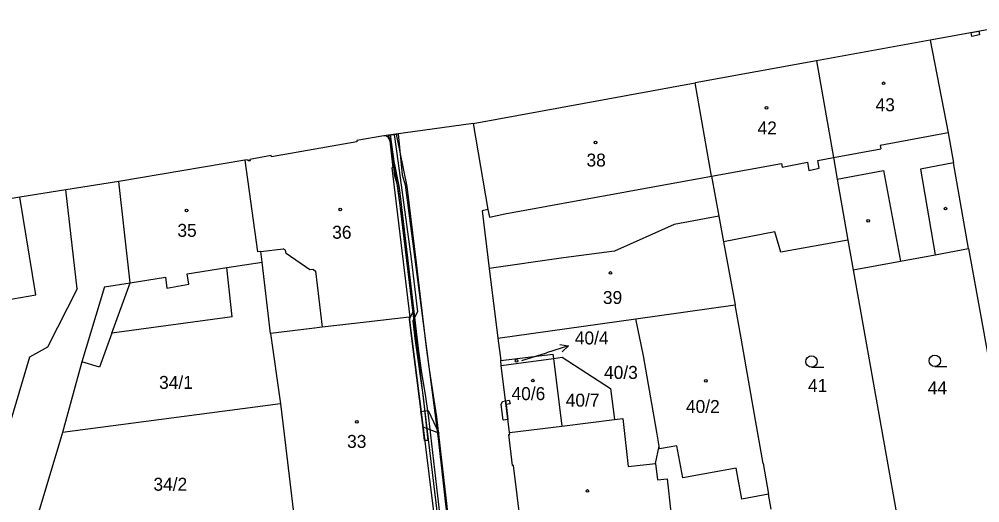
# Model space of a CAD drawing. Extents: x -755819 to -753140, y -1169796 to -1166000.
# Drawn here: x -755364.3 to -755238.4, y -1166139.1 to -1166075.7 of the extents above; entities that cross this region are included whole.
import ezdxf

# ---------------------------------------------------------------- set-up
doc = ezdxf.new("R2010")
doc.units = 0
for name, color, linetype in [('Vrstva 1', 7, 'Continuous'), ('Vrstva 13', 7, 'Continuous'), ('Vrstva 16', 7, 'Continuous'), ('Vrstva 18', 7, 'Continuous'), ('Vrstva 19', 7, 'Continuous'), ('Vrstva 25', 7, 'Continuous'), ('Vrstva 27', 7, 'Continuous'), ('Vrstva 4', 7, 'Continuous')]:
    doc.layers.add(name, color=color, linetype=linetype)

msp = doc.modelspace()

# ---------------------------------------------------------------- linework, layer by layer
at = {"layer": 'Vrstva 1'}
for p, q in [((-755244.88, -1166078.42), (-755242.51, -1166090.58)), ((-755259.8, -1166081.14), (-755257.58, -1166093.8)), ((-755273.56, -1166096.28), (-755275.71, -1166084.03)), ((-755304.83, -1166089.37), (-755302.87, -1166100.65)), ((-755242.51, -1166090.58), (-755241.82, -1166094.52)), ((-755315.74, -1166091.62), (-755315.33, -1166095.17)), ((-755334.76, -1166094.17), (-755333.08, -1166106.2)), ((-755257.58, -1166093.8), (-755257.08, -1166096.67)), ((-755239.85, -1166105.74), (-755241.82, -1166094.52)), ((-755315.33, -1166095.17), (-755315.48, -1166095.19)), ((-755315.48, -1166095.19), (-755313.1, -1166114.75)), ((-755349.8, -1166110.24), (-755351.29, -1166096.97)), ((-755273.56, -1166096.28), (-755272.6, -1166101.5)), ((-755257.08, -1166096.67), (-755255.67, -1166104.67)), ((-755362.17, -1166111.84), (-755364.24, -1166099.02)), ((-755302.87, -1166100.65), (-755303.64, -1166100.79)), ((-755303.64, -1166100.79), (-755302.7, -1166108.36)), ((-755272.6, -1166101.5), (-755278.47, -1166102.6)), ((-755272.6, -1166101.5), (-755271.97, -1166104.89)), ((-755278.47, -1166102.6), (-755286.3, -1166106.1)), ((-755265.24, -1166103.58), (-755271.97, -1166104.89)), ((-755264.45, -1166106.24), (-755265.24, -1166103.58)), ((-755271.97, -1166104.89), (-755270.45, -1166113.15)), ((-755255.67, -1166104.67), (-755264.45, -1166106.24)), ((-755255.67, -1166104.67), (-755254.99, -1166108.53)), ((-755244.22, -1166106.59), (-755239.85, -1166105.74)), ((-755239.85, -1166105.74), (-755235.73, -1166128.62)), ((-755332.64, -1166106.15), (-755333.08, -1166106.2)), ((-755332.47, -1166107.54), (-755332.64, -1166106.15)), ((-755292.97, -1166106.99), (-755302.7, -1166108.36)), ((-755286.3, -1166106.1), (-755292.97, -1166106.99)), ((-755248.79, -1166107.41), (-755244.22, -1166106.59)), ((-755337.09, -1166108.26), (-755332.47, -1166107.54)), ((-755336.39, -1166114.7), (-755337.09, -1166108.26)), ((-755331.37, -1166116.91), (-755332.47, -1166107.54)), ((-755302.7, -1166108.36), (-755301.57, -1166117.51)), ((-755254.99, -1166108.53), (-755248.79, -1166107.41)), ((-755254.99, -1166108.53), (-755248.97, -1166142.5)), ((-755353.15, -1166110.79), (-755356.13, -1166120.61)), ((-755353.15, -1166110.79), (-755349.8, -1166110.24)), ((-755352.19, -1166116.88), (-755349.8, -1166110.24)), ((-755370.84, -1166113.33), (-755362.17, -1166111.84)), ((-755283.48, -1166114.98), (-755270.45, -1166113.15)), ((-755269.68, -1166117.53), (-755270.45, -1166113.15)), ((-755336.39, -1166114.7), (-755352.19, -1166116.88)), ((-755318.83, -1166115.41), (-755324.6, -1166116.06)), ((-755313.2, -1166114.76), (-755318.83, -1166115.41)), ((-755313.1, -1166114.75), (-755313.2, -1166114.76)), ((-755313.2, -1166114.76), (-755312.81, -1166117.9)), ((-755301.57, -1166117.51), (-755283.48, -1166114.98)), ((-755282.47, -1166119.82), (-755283.48, -1166114.98)), ((-755325.98, -1166116.24), (-755331.37, -1166116.91)), ((-755331.37, -1166116.91), (-755330.06, -1166126.12)), ((-755324.6, -1166116.06), (-755325.98, -1166116.24)), ((-755312.81, -1166117.9), (-755311.55, -1166127.88)), ((-755301.57, -1166117.51), (-755301.2, -1166120.46)), ((-755267.94, -1166127.52), (-755269.68, -1166117.53)), ((-755301.2, -1166120.46), (-755294.35, -1166119.61)), ((-755294.35, -1166119.61), (-755294.28, -1166120.18)), ((-755356.13, -1166120.61), (-755358.67, -1166129.9)), ((-755301.12, -1166121.11), (-755301.2, -1166120.46)), ((-755301.12, -1166121.11), (-755294.28, -1166120.18)), ((-755294.28, -1166120.18), (-755293.13, -1166120.03)), ((-755294.28, -1166120.18), (-755293.2, -1166129.05)), ((-755293.13, -1166120.03), (-755286.8, -1166124.12)), ((-755280.74, -1166129.87), (-755282.47, -1166119.82)), ((-755300.04, -1166129.9), (-755301.12, -1166121.11)), ((-755286.8, -1166124.12), (-755286.29, -1166128.18)), ((-755330.06, -1166126.12), (-755358.67, -1166129.9)), ((-755330.06, -1166126.12), (-755329.57, -1166130.09)), ((-755311.55, -1166127.88), (-755310.62, -1166135.3)), ((-755293.2, -1166129.05), (-755286.29, -1166128.18)), ((-755286.29, -1166128.18), (-755285.18, -1166128.04)), ((-755285.18, -1166128.04), (-755284.47, -1166134.34)), ((-755266.78, -1166133.94), (-755267.94, -1166127.52)), ((-755300.04, -1166129.9), (-755293.2, -1166129.05)), ((-755358.67, -1166129.9), (-755363.77, -1166147.02)), ((-755329.57, -1166130.09), (-755328.19, -1166141.87)), ((-755300.13, -1166130.16), (-755300.01, -1166130.15)), ((-755299.66, -1166134.22), (-755300.13, -1166130.16)), ((-755300.01, -1166130.15), (-755300.04, -1166129.9)), ((-755280.43, -1166131.7), (-755280.74, -1166129.87)), ((-755280.9, -1166133.94), (-755280.43, -1166131.7)), ((-755299.51, -1166134.2), (-755299.66, -1166134.22)), ((-755297.95, -1166146.81), (-755299.51, -1166134.2)), ((-755284.47, -1166134.34), (-755280.9, -1166133.94)), ((-755280.9, -1166133.94), (-755280.66, -1166136.12)), ((-755266.78, -1166133.94), (-755266.07, -1166137.98)), ((-755310.62, -1166135.3), (-755309.54, -1166144.05)), ((-755280.66, -1166136.12), (-755279.38, -1166135.97)), ((-755279.38, -1166135.97), (-755278.88, -1166140.36)), ((-755265.72, -1166139.95), (-755266.07, -1166137.98))]:
    msp.add_line(p, q, dxfattribs=at)
msp.add_arc((-755316.45, -1166091.68), 0.715, 4.7423, 97.07, dxfattribs=at)
at = {"layer": 'Vrstva 13'}
for p, q in [((-755229.92, -1166075.67), (-755244.88, -1166078.42)), ((-755244.88, -1166078.42), (-755259.8, -1166081.14)), ((-755259.8, -1166081.14), (-755275.71, -1166084.03)), ((-755304.83, -1166089.37), (-755275.71, -1166084.03)), ((-755304.83, -1166089.37), (-755316.54, -1166090.97)), ((-755320.05, -1166091.75), (-755331.26, -1166093.72)), ((-755316.54, -1166090.97), (-755320.08, -1166091.59)), ((-755320.08, -1166091.59), (-755320.05, -1166091.75)), ((-755334.76, -1166094.17), (-755351.29, -1166096.97)), ((-755334.32, -1166094.1), (-755334.76, -1166094.17)), ((-755334.29, -1166094.25), (-755334.32, -1166094.1)), ((-755334.07, -1166094.23), (-755334.29, -1166094.25)), ((-755331.29, -1166093.57), (-755334.1, -1166094.06)), ((-755334.1, -1166094.06), (-755334.07, -1166094.23)), ((-755331.26, -1166093.72), (-755331.29, -1166093.57)), ((-755351.29, -1166096.97), (-755358.23, -1166098.07)), ((-755358.23, -1166098.07), (-755364.24, -1166099.02)), ((-755364.24, -1166099.02), (-755388.47, -1166103.01))]:
    msp.add_line(p, q, dxfattribs=at)
at = {"layer": 'Vrstva 16'}
for p in [(-755298.44, -1166120.44), (-755292.33, -1166118.52)]:
    msp.add_line(p, (-755295.19, -1166119.42), dxfattribs=at)
msp.add_lwpolyline([(-755293.43, -1166118.34), (-755292.33, -1166118.52), (-755293.13, -1166119.3)], dxfattribs=at)
at = {"layer": 'Vrstva 25'}
for p, q in [((-755260.44, -1166121.34), (-755258.84, -1166121.34)), ((-755244.29, -1166121.23), (-755242.69, -1166121.23))]:
    msp.add_line(p, q, dxfattribs=at)
for centre, radius in [((-755250.99, -1166084.08), 0.175), ((-755266.35, -1166087.3), 0.175), ((-755288.77, -1166091.85), 0.175), ((-755342.38, -1166100.77), 0.175), ((-755322.23, -1166100.64), 0.175), ((-755242.87, -1166100.52), 0.175), ((-755253.03, -1166102.13), 0.175), ((-755286.82, -1166108.96), 0.175), ((-755299.11, -1166120.5), 0.175), ((-755260.44, -1166120.59), 0.75), ((-755244.29, -1166120.48), 0.75), ((-755296.99, -1166123.09), 0.175), ((-755274.3, -1166123.12), 0.175), ((-755320.07, -1166128.49), 0.175), ((-755289.84, -1166137.56), 0.175)]:
    msp.add_circle(centre, radius, dxfattribs=at)
at = {"layer": 'Vrstva 27'}
for p, q in [((-755239.51, -1166077.43), (-755238.53, -1166077.25)), ((-755239.42, -1166077.92), (-755239.51, -1166077.43)), ((-755238.44, -1166077.74), (-755239.42, -1166077.92)), ((-755238.53, -1166077.25), (-755238.44, -1166077.74)), ((-755315.63, -1166090.85), (-755314.64, -1166090.71)), ((-755314.64, -1166090.71), (-755314.1, -1166096.08)), ((-755315.9, -1166090.88), (-755314.91, -1166090.75)), ((-755315.74, -1166091.5), (-755315.9, -1166090.88)), ((-755314.47, -1166097.79), (-755315.74, -1166091.5)), ((-755315.67, -1166090.85), (-755315.18, -1166090.78)), ((-755315.14, -1166094.63), (-755315.67, -1166090.85)), ((-755315.08, -1166096.26), (-755315.63, -1166090.85)), ((-755315.18, -1166090.78), (-755314.64, -1166094.57)), ((-755314.91, -1166090.75), (-755313.49, -1166097.63)), ((-755313.43, -1166107.15), (-755315.14, -1166094.63)), ((-755314.64, -1166094.57), (-755312.93, -1166107.09)), ((-755314.7, -1166097.58), (-755315.08, -1166096.26)), ((-755314.1, -1166096.08), (-755313.72, -1166097.38)), ((-755307.44, -1166157.33), (-755314.7, -1166097.58)), ((-755313.3, -1166107.74), (-755314.47, -1166097.79)), ((-755313.72, -1166097.38), (-755309.41, -1166130.7)), ((-755313.49, -1166097.63), (-755312.3, -1166107.62)), ((-755312.93, -1166107.09), (-755312.12, -1166114.05)), ((-755312.64, -1166113.95), (-755313.43, -1166107.15)), ((-755311.98, -1166118.85), (-755313.3, -1166107.74)), ((-755312.3, -1166107.62), (-755310.98, -1166118.73)), ((-755313.17, -1166115.01), (-755312.64, -1166113.95)), ((-755312.12, -1166114.05), (-755312.72, -1166115.24)), ((-755312.81, -1166117.9), (-755313.17, -1166115.01)), ((-755312.72, -1166115.24), (-755312.48, -1166117.56)), ((-755311.55, -1166127.88), (-755312.81, -1166117.9)), ((-755312.48, -1166117.56), (-755311.38, -1166125.25)), ((-755311.58, -1166121.74), (-755311.98, -1166118.85)), ((-755310.98, -1166118.73), (-755310.59, -1166121.6)), ((-755311.02, -1166125.2), (-755311.58, -1166121.74)), ((-755310.59, -1166121.6), (-755310.04, -1166125.04)), ((-755311.38, -1166125.25), (-755310.76, -1166130.92)), ((-755310.63, -1166127.97), (-755311.02, -1166125.2)), ((-755310.04, -1166125.04), (-755309.63, -1166127.85)), ((-755301.14, -1166126.21), (-755300.95, -1166125.81)), ((-755300.95, -1166125.81), (-755300.55, -1166125.73)), ((-755300.55, -1166125.73), (-755300.07, -1166125.63)), ((-755300.49, -1166126.24), (-755300.55, -1166125.73)), ((-755300.55, -1166125.73), (-755300.49, -1166126.24)), ((-755300.07, -1166125.63), (-755299.97, -1166126.13)), ((-755311.65, -1166127.12), (-755310.69, -1166127)), ((-755311.55, -1166127.88), (-755311.65, -1166127.12)), ((-755310.69, -1166127), (-755309.31, -1166130)), ((-755300.89, -1166128.28), (-755301.14, -1166126.21)), ((-755299.97, -1166126.13), (-755300.49, -1166126.24)), ((-755300.49, -1166126.24), (-755300.25, -1166128.2)), ((-755311.17, -1166130.92), (-755311.55, -1166127.88)), ((-755311.38, -1166129.21), (-755311.55, -1166127.88)), ((-755309.06, -1166141.62), (-755310.63, -1166127.97)), ((-755309.63, -1166127.85), (-755308.06, -1166141.5)), ((-755300.25, -1166128.2), (-755300.89, -1166128.28)), ((-755309.31, -1166130), (-755311.38, -1166129.21)), ((-755310.76, -1166130.92), (-755311.17, -1166130.92)), ((-755309.41, -1166130.7), (-755306.42, -1166157.37))]:
    msp.add_line(p, q, dxfattribs=at)
msp.add_arc((-755316.45, -1166091.68), 0.715, 52.8131, 97.0499, dxfattribs=at)
at = {"layer": 'Vrstva 4'}
for p, q in [((-755242.51, -1166090.58), (-755251.44, -1166092.23)), ((-755257.58, -1166093.8), (-755251.36, -1166092.66)), ((-755251.44, -1166092.23), (-755251.36, -1166092.66)), ((-755264.31, -1166095.07), (-755260.98, -1166094.44)), ((-755260.98, -1166094.44), (-755260.78, -1166095.5)), ((-755259.63, -1166094.19), (-755257.58, -1166093.8)), ((-755259.44, -1166095.22), (-755259.63, -1166094.19)), ((-755241.82, -1166094.52), (-755246.18, -1166095.33)), ((-755273.56, -1166096.28), (-755264.39, -1166094.6)), ((-755264.39, -1166094.6), (-755264.31, -1166095.07)), ((-755260.78, -1166095.5), (-755259.44, -1166095.22)), ((-755257.08, -1166096.67), (-755251.03, -1166095.52)), ((-755251.03, -1166095.52), (-755248.79, -1166107.41)), ((-755246.18, -1166095.33), (-755244.22, -1166106.59)), ((-755284.82, -1166098.34), (-755273.56, -1166096.28)), ((-755356.75, -1166111.06), (-755358.23, -1166098.07)), ((-755295.16, -1166100.19), (-755284.82, -1166098.34)), ((-755302.87, -1166100.65), (-755302.69, -1166101.66)), ((-755300.65, -1166101.2), (-755295.16, -1166100.19)), ((-755302.69, -1166101.66), (-755300.65, -1166101.2)), ((-755332.64, -1166106.15), (-755329.72, -1166105.81)), ((-755329.41, -1166105.96), (-755329.72, -1166105.81)), ((-755329.33, -1166106.41), (-755329.41, -1166105.96)), ((-755326.21, -1166108.55), (-755329.33, -1166106.41)), ((-755342.33, -1166109.07), (-755337.09, -1166108.26)), ((-755349.8, -1166110.24), (-755345.15, -1166109.51)), ((-755345.15, -1166109.51), (-755344.97, -1166110.95)), ((-755342.11, -1166110.45), (-755342.33, -1166109.07)), ((-755325.76, -1166108.49), (-755326.21, -1166108.55)), ((-755325.76, -1166108.49), (-755325.49, -1166108.71)), ((-755325.49, -1166108.71), (-755324.6, -1166116.06)), ((-755344.97, -1166110.95), (-755342.11, -1166110.45)), ((-755356.75, -1166111.06), (-755360.61, -1166118.7)), ((-755352.19, -1166116.88), (-755353.79, -1166121.32)), ((-755360.61, -1166118.7), (-755362.96, -1166119.99)), ((-755362.96, -1166119.99), (-755368.04, -1166136.98)), ((-755353.79, -1166121.32), (-755356.13, -1166120.61)), ((-755280.37, -1166132.03), (-755280.43, -1166131.7)), ((-755278.1, -1166131.63), (-755280.37, -1166132.03)), ((-755277.32, -1166135.86), (-755278.1, -1166131.63)), ((-755270.32, -1166134.58), (-755277.32, -1166135.86)), ((-755269.58, -1166138.62), (-755270.32, -1166134.58)), ((-755266.07, -1166137.98), (-755269.58, -1166138.62))]:
    msp.add_line(p, q, dxfattribs=at)

# ---------------------------------------------------------------- texts
at = {"layer": 'Vrstva 16'}
msp.add_text('40/4', height=1.7, dxfattribs=at).set_placement((-755291.48, -1166118.34))
at = {"layer": 'Vrstva 18'}
for s, p in [('40/3', (-755287.65, -1166122.86)), ('34/1', (-755345.99, -1166124.17)), ('41', (-755260.91, -1166124.57)), ('44', (-755245.21, -1166124.88)), ('40/7', (-755292.67, -1166126.5)), ('34/2', (-755346.73, -1166137.53))]:
    msp.add_text(s, height=1.7, dxfattribs=at).set_placement(p)
at = {"layer": 'Vrstva 19'}
for s, height, p in [('43', 1.7, (-755252.05, -1166087.74)), ('42', 1.7, (-755267.52, -1166090.79)), ('38', 1.7, (-755289.95, -1166095)), ('35', 1.7, (-755343.59, -1166104.22)), ('36', 1.7, (-755323.29, -1166104.47)), ('39', 1.7, (-755287.8, -1166113.03)), ('40/4', 0.1, (-755298.6, -1166120.44)), ('40/6', 1.7, (-755299.78, -1166125.64)), ('40/2', 1.7, (-755276.91, -1166127.33)), ('33', 1.7, (-755321.34, -1166131.91))]:
    msp.add_text(s, height=height, dxfattribs=at).set_placement(p)

doc.saveas('drawing.dxf')
